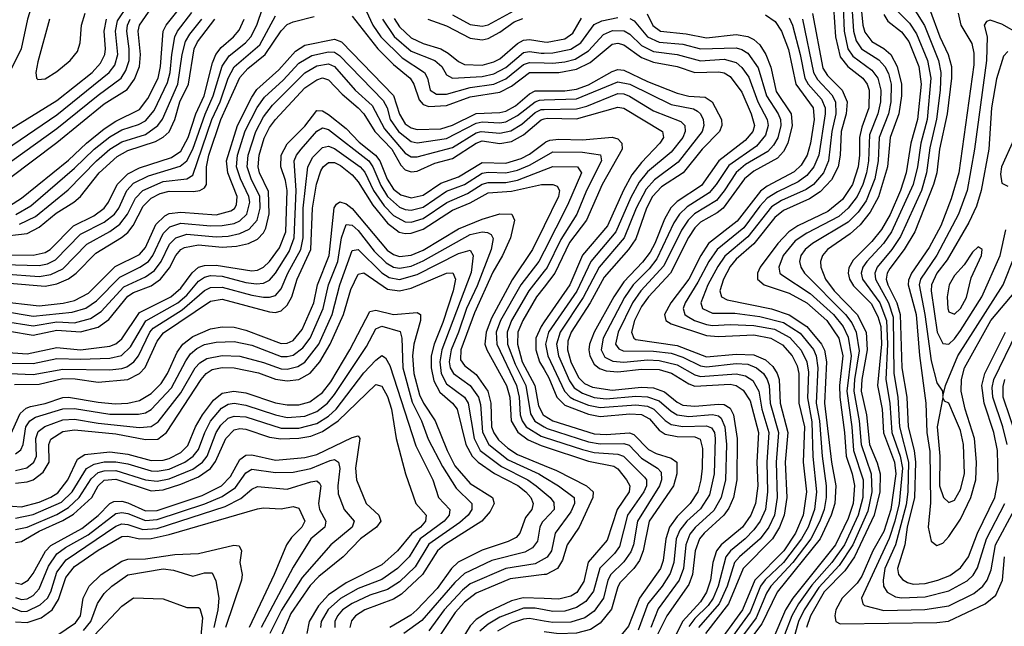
# Model space of a CAD drawing. Header units: inches. Extents: x 501365 to 657855, y 482276 to 547543.
# Tile 433 of 656: x 558224 to 561558, y 536874 to 538928. Entities that reach past the tile are written whole.
import ezdxf

# ---------------------------------------------------------------- set-up
doc = ezdxf.new("R2010")
doc.units = ezdxf.units.IN
doc.header["$MEASUREMENT"] = 0
doc.layers.add('A5553', color=7, linetype='Continuous')
doc.layers.add('A5563', color=7, linetype='Continuous')

msp = doc.modelspace()

# ---------------------------------------------------------------- linework, layer by layer
at = {"layer": 'A5553', "color": 5}
for points, elevation in [([(558479, 540000), (558489.8, 539990), (558510.2, 539950), (558522.1, 539890), (558503.7, 539710), (558449.7, 539530.3), (558417.6, 539390), (558406.8, 539310), (558384.6, 539230), (558367.3, 539190), (558313.9, 539110), (558295.2, 539070), (558251.1, 538930), (558229.4, 538830), (558197.1, 538762.9)], 4080), ([(558150, 538470.9), (558350, 538605.9), (558527.7, 538750), (558546, 538774), (558557, 538810), (558548.3, 538890), (558555.8, 538924.2), (558625.3, 539030)], 4060), ([(559359.7, 539039.7), (559419.7, 538910), (559447.3, 538870), (559519.1, 538799.1), (559594.8, 538750), (559605.1, 538730), (559614.1, 538690), (559635.9, 538675.9), (559670, 538676.1), (559750, 538698.7), (559830, 538710.4), (559870, 538727.9), (559930, 538776.3), (559950, 538783.8), (560000, 538782.3)], 3840), ([(558190, 538391.8), (558350, 538512.4), (558510, 538643.2), (558587.9, 538692.1), (558613.2, 538726.8), (558630, 538770), (558632.9, 538810), (558625.8, 538890), (558630, 538910), (558698.4, 539010)], 4020), ([(558170, 538099.8), (558290, 538095.5), (558318.1, 538101.9), (558345, 538115), (558430, 538201.7), (558510, 538243.1), (558545.2, 538270), (558560.5, 538290), (558587.1, 538350), (558610, 538375.2), (558660.4, 538399.6), (558767.2, 538432.8), (558789.7, 538450.3), (558810.1, 538489.9), (558851.9, 538608.1), (558879.7, 538670), (558910, 538771.3), (558933.8, 538806.2), (558989, 538850), (559007.2, 538870), (559027.7, 538910), (559047.9, 538970)], 3860), ([(558190, 538298), (558230, 538323.5), (558390, 538452.6), (558450.2, 538510), (558510, 538558.4), (558550, 538585.2), (558630, 538624.4), (558658.6, 538661.4), (558692.6, 538730), (558701.4, 538770), (558710.4, 538890), (558720.2, 538910), (558770, 538972.3)], 3980), ([(559690, 538944.8), (559750, 538912.1), (559790, 538906.5), (559810, 538910.5), (559910, 538965.2)], 3940), ([(558110, 538506.4), (558350, 538654.8), (558469.7, 538750), (558498.3, 538781.7), (558512.5, 538810), (558515.2, 538830), (558510.3, 538890), (558518.1, 538930)], 4080), ([(558150, 538193.3), (558250, 538204.1), (558290, 538225.6), (558347.3, 538272.7), (558408.1, 538310), (558430, 538329.2), (558493.7, 538410), (558554.4, 538465.6), (558590, 538485.6), (558683.8, 538516.2), (558710, 538530.1), (558730, 538549.1), (558749.5, 538590), (558766.9, 538650), (558795.8, 538710), (558814.6, 538830), (558826.4, 538853.6), (558885.2, 538930)], 3920), ([(558170, 538067.8), (558290, 538059.3), (558330, 538065.7), (558370, 538084.6), (558451.9, 538168.1), (558530, 538211.6), (558563.7, 538236.3), (558589.8, 538270), (558616.2, 538323.8), (558640.9, 538350), (558710, 538380.6), (558790, 538389.8), (558810, 538402.2), (558875, 538590), (558902.8, 538650), (558930, 538730.5), (558950.8, 538769.2), (559037, 538843), (559090, 538941)], 3840), ([(558170, 538430.1), (558350, 538559.7), (558490, 538673.3), (558567.6, 538730), (558584.2, 538755.8), (558595.1, 538790), (558595.1, 538830), (558586.7, 538890), (558589.8, 538910), (558598.5, 538930)], 4040), ([(558170, 538131.8), (558270, 538131), (558310, 538139.5), (558327.7, 538150), (558406.2, 538230), (558475.7, 538264.3), (558509.9, 538290), (558525.1, 538310), (558554.8, 538370), (558590, 538406.4), (558630, 538426.3), (558738.2, 538461.8), (558770, 538483.7), (558795.3, 538530), (558820.5, 538610), (558849, 538671), (558877.5, 538782.5), (558888.7, 538810), (558906.2, 538833.8), (558948.3, 538870), (558967.3, 538892.7), (558984.2, 538930)], 3880), ([(558190, 538036.1), (558310, 538026.4), (558350, 538033.5), (558390, 538050.5), (558415.7, 538070), (558481.7, 538138.3), (558569.4, 538190.6), (558590, 538207.9), (558608, 538232), (558642.8, 538297.2), (558670, 538324.2), (558700.4, 538339.6), (558730, 538347.3), (558813.3, 538346.7), (558834.5, 538350), (558850, 538359.4), (558856.8, 538370), (558857.2, 538430), (558865.1, 538470), (558905.2, 538590), (558970, 538732.9), (558996.6, 538763.4), (559055.4, 538810), (559110, 538890.4), (559130, 538912.1), (559150, 538921.3), (559220.9, 538939.1)], 3820), ([(558211.4, 538268.6), (558261.5, 538298.5), (558410, 538426), (558477, 538490), (558530, 538531.9), (558570, 538554.9), (558626.9, 538573.1), (558650, 538586), (558679.2, 538620.8), (558724.7, 538715.3), (558734.2, 538750), (558738.9, 538810), (558749.7, 538870), (558758.4, 538890), (558807.2, 538952.8)], 3960), ([(558223.6, 538236.4), (558277.7, 538262.3), (558388.1, 538351.9), (558484, 538450), (558530, 538490), (558570, 538515.3), (558650, 538539.4), (558692.4, 538570), (558708, 538592), (558760.2, 538710), (558774, 538810), (558785.6, 538854.4), (558800.2, 538879.8), (558841.3, 538930)], 3940), ([(558324.7, 538930), (558285.8, 538785.8), (558278.6, 538750), (558281.4, 538730), (558286.2, 538726.2), (558310, 538728.3), (558350, 538752.6), (558395.6, 538790), (558419.5, 538820.5), (558429.5, 538850), (558433.5, 538910), (558446, 538950)], 4120), ([(559350, 538940.8), (559436.9, 538830), (559490, 538776.4), (559546, 538730), (559558.6, 538710), (559576.6, 538656.6), (559590, 538641.5), (559610, 538634.1), (559670, 538638.3), (559750, 538667.3), (559850, 538683.5), (559890, 538703.8), (559950, 538749.2), (560000, 538749.5)], 3820), ([(559452.5, 538930), (559491.8, 538871.8), (559550, 538821.8), (559630, 538789.7), (559653.9, 538770), (559670, 538742), (559690, 538730.1), (559790, 538736.5), (559830, 538745.1), (559870, 538766), (559930, 538816.9), (559950, 538820.5), (559990, 538814.7), (560000, 538814.9)], 3860), ([(559492.1, 538932.1), (559510, 538904.1), (559550, 538866.7), (559590, 538847.7), (559650, 538829.6), (559675.4, 538815.4), (559710, 538786.4), (559730, 538777), (559790, 538774.9), (559830, 538785.2), (559850, 538795.5), (559910, 538848), (559930, 538859.4), (559950, 538861.5), (560000, 538853.5)], 3880), ([(559605.9, 538930), (559670, 538907.2), (559750, 538865.9), (559790, 538860.6), (559810, 538865), (559850, 538885.7), (559899.1, 538920.9), (559927.5, 538932.5)], 3920), ([(558150, 537975.4), (558290, 537959.2), (558371.9, 537968.1), (558410, 537977.1), (558457.2, 538002.8), (558547.9, 538092.1), (558630, 538133.7), (558650, 538157), (558685.6, 538234.4), (558715.4, 538264.6), (558730, 538271.8), (558770, 538276.5), (558890, 538267.2), (558939.3, 538280.7), (558951.1, 538288.9), (558958.1, 538301.9), (558960.2, 538330), (558928.5, 538410), (558924.3, 538450), (558961.6, 538570), (559010, 538666.2), (559027.6, 538692.4), (559101.9, 538758.1), (559158.5, 538821.5), (559190, 538841.6), (559290, 538862.4), (559313.6, 538853.6), (559490, 538672.2), (559510, 538608.2), (559530, 538575.8), (559550, 538562.2), (559570, 538556), (559650, 538559.2), (559690, 538571.1), (559770, 538610.5), (559850, 538614.2), (559870, 538619.1), (559902.8, 538637.2), (559950, 538677), (559970, 538687.9), (560000, 538687.8)], 3780), ([(558170, 537941.8), (558270, 537924.4), (558401.8, 537938.2), (558448.2, 537951.8), (558484.2, 537975.8), (558563, 538057), (558631.1, 538090), (558659.9, 538110), (558675.4, 538130), (558710, 538204.1), (558732.5, 538227.5), (558770, 538239.7), (558870, 538230.6), (558910, 538231.3), (558950, 538238.7), (558970, 538247.1), (558993.4, 538270), (559003.9, 538310), (559000.3, 538330), (558971.7, 538390), (558958.9, 538430), (558962, 538470), (558988.3, 538551.7), (559028.9, 538631.1), (559053.6, 538666.4), (559116.8, 538723.2), (559170, 538781), (559213.2, 538806.8), (559270, 538820.1), (559290, 538818.7), (559307.5, 538807.5), (559455.1, 538655.1), (559468.4, 538630), (559478.9, 538590), (559506.6, 538550), (559550, 538515.6), (559570, 538511.9), (559670, 538526.4), (559770, 538578.1), (559790, 538582.1), (559850, 538579.3), (559870, 538582.8), (559910, 538603.6), (559969.3, 538650.7), (559983.8, 538656.2), (560000, 538656.7)], 3760), ([(558170, 537907.7), (558270, 537891.3), (558350, 537905.1), (558410, 537902.4), (558463.6, 537916.4), (558500.2, 537939.8), (558576.7, 538023.3), (558650, 538057.5), (558680.4, 538079.6), (558703.6, 538110), (558732, 538168), (558753, 538190), (558790, 538202.2), (558890, 538193.6), (558930, 538195.7), (558970, 538204.1), (559001.2, 538218.8), (559028.1, 538250), (559038.9, 538290), (559037.1, 538330), (559007.8, 538390), (558994.9, 538430), (558998.3, 538470), (559023.7, 538550), (559050, 538599.1), (559080.8, 538639.2), (559190, 538748), (559230, 538771.9), (559270, 538779.1), (559290, 538769.4), (559360.1, 538690), (559417.8, 538637.8), (559459.3, 538559.3), (559530, 538476.5), (559550, 538464), (559570, 538464.4), (559690, 538495.8), (559770, 538545.5), (559786.7, 538550), (559850, 538544.1), (559887.7, 538552.3), (559924.9, 538575.1), (559970, 538614.3), (559990, 538624.4), (560000, 538624.6)], 3740), ([(558190, 537873.2), (558270, 537860.6), (558350, 537876.9), (558430, 537871.4), (558490, 537887.5), (558526.4, 537913.6), (558590, 537992.3), (558610, 538004.5), (558670, 538027.3), (558701.1, 538050), (558731.9, 538088.1), (558753.1, 538130), (558769.8, 538150.2), (558782.6, 538157.4), (558830, 538165.6), (558910, 538158.2), (558958.7, 538161.3), (558999.5, 538170), (559030, 538185.3), (559050, 538206.5), (559058, 538222), (559069, 538271.1), (559066.3, 538346.3), (559036.4, 538410), (559031.7, 538430), (559035.4, 538470), (559052.4, 538527.6), (559070, 538563.1), (559090, 538590.1), (559190, 538697.7), (559230, 538725), (559250, 538731.1), (559270, 538724.3), (559316.2, 538676.2), (559370.6, 538630), (559390, 538610), (559426.9, 538550), (559484.7, 538490), (559515.2, 538435.2), (559530, 538420.1), (559550, 538413.1), (559570, 538415.1), (559630, 538442.6), (559690, 538458.4), (559770, 538510.8), (559790, 538517.8), (559850, 538509.2), (559890, 538516.2), (559930, 538538), (559990, 538589.5), (560000, 538592.2)], 3720), ([(558170, 537803), (558250, 537797), (558350, 537818.4), (558430, 537810.2), (558530, 537822.4), (558550, 537830.3), (558570, 537847.4), (558630, 537936.3), (558736, 537990), (558770, 538019.7), (558808.3, 538071.7), (558830, 538089.8), (558850, 538096.2), (558890, 538097.6), (559010, 538078), (559030, 538080.6), (559050, 538090.9), (559070, 538110.1), (559104, 538156), (559125.3, 538210), (559129.8, 538350), (559124.2, 538384.2), (559109, 538430), (559109.4, 538470), (559130, 538507.8), (559190, 538567.8), (559230, 538621.4), (559250, 538619.9), (559270, 538607.3), (559330, 538559.9), (559374, 538514), (559429.2, 538470), (559444, 538450), (559468.5, 538388.5), (559490, 538354.9), (559514.8, 538334.8), (559550, 538324.7), (559590, 538334), (559650, 538374.8), (559710, 538396.4), (559790, 538445), (559870, 538442.9), (559921.8, 538458.2), (559950, 538472.5), (560000, 538510.4)], 3680), ([(558170, 537765.2), (558270, 537764.4), (558350, 537781.2), (558430, 537778.7), (558530, 537782.5), (558569.3, 537790.7), (558599.5, 537820.5), (558651.4, 537908.6), (558759.5, 537970), (558790, 537995.6), (558830, 538042.6), (558850, 538057), (558870, 538062.4), (558910, 538060.3), (558990, 538038.7), (559026.1, 538033.9), (559050, 538036.3), (559070, 538045.9), (559090, 538070.1), (559136.2, 538143.8), (559153.3, 538190), (559160.9, 538350), (559153.7, 538450), (559161.7, 538470), (559176.9, 538490), (559230, 538551.2), (559250, 538562.2), (559270, 538556.2), (559406, 538450), (559420.5, 538430), (559446.6, 538366.6), (559470.2, 538330.2), (559510, 538293.9), (559530, 538285.3), (559550, 538283), (559590, 538293.8), (559670, 538348), (559729.9, 538370.1), (559790, 538408.9), (559810, 538412.6), (559870, 538410), (559910, 538419.1), (559950, 538435.4), (560000, 538463.6)], 3660), ([(558190, 537730.4), (558270, 537727.4), (558370, 537744.9), (558530, 537742.6), (558570, 537746.8), (558586.8, 537753.2), (558610.7, 537769.3), (558627.1, 537790), (558665.2, 537870), (558676.3, 537883.7), (558774, 537946), (558850, 538011.9), (558870, 538022), (558910, 538023), (559010, 537995), (559050, 537988.5), (559070, 537988.5), (559090, 537994.9), (559110, 538016.9), (559132.1, 538070), (559175.8, 538150), (559184.4, 538190), (559184.5, 538290), (559199.5, 538430), (559217.1, 538462.9), (559250, 538496), (559270, 538499.9), (559290, 538492.5), (559376.8, 538430), (559392.5, 538412.5), (559422.2, 538350), (559458.4, 538298.4), (559490, 538265.6), (559530, 538243.8), (559550, 538242.7), (559590, 538255.5), (559670.3, 538309.7), (559740.6, 538339.4), (559790, 538371.7), (559810, 538377.6), (559870, 538377.4), (559910, 538385.2), (560000, 538419.6)], 3640), ([(558206.6, 537693.4), (558290, 537694.7), (558370, 537713.5), (558412.5, 537712.5), (558490, 537700.9), (558590, 537710.5), (558629.5, 537730.5), (558649.4, 537750.6), (558690, 537839.9), (558711.7, 537868.3), (558870, 537975.6), (558910, 537981.5), (559070, 537939.1), (559090, 537937.2), (559110, 537942.1), (559130, 537961.3), (559145.4, 537990), (559163.3, 538050), (559210, 538150), (559215.7, 538290), (559228.8, 538371.2), (559243.8, 538416.2), (559252.3, 538430), (559270, 538444.8), (559290, 538444.4), (559310, 538434.5), (559350, 538402.7), (559370, 538379.7), (559419.9, 538299.9), (559470, 538239.3), (559509.1, 538209.1), (559530, 538203.8), (559550, 538205.1), (559590, 538218.9), (559690, 538283.3), (559750, 538307.9), (559810, 538341.7), (559890, 538347.6), (559990.6, 538370.6), (560000, 538370.6)], 3620), ([(558190, 537514.9), (558225.7, 537594.3), (558246.7, 537613.4), (558261.4, 537618.6), (558310, 537628.5), (558370, 537648.9), (558389.8, 537650.2), (558490, 537632.8), (558548, 537628), (558590, 537630), (558630, 537638.4), (558670, 537662.7), (558703.1, 537696.9), (558724.2, 537730), (558757.1, 537802.9), (558776.8, 537830), (558810, 537855.6), (558870, 537881.8), (558910, 537888.3), (558950, 537886.7), (558990, 537877.2), (559110, 537831.6), (559130, 537832.7), (559150, 537841.9), (559181.1, 537878.9), (559220.3, 537970), (559232.6, 538030), (559272.2, 538130), (559288.9, 538291.1), (559296.5, 538303.5), (559308.6, 538311.4), (559330, 538304.8), (559350, 538288.5), (559468.2, 538148.2), (559490, 538133.2), (559510, 538126.8), (559550, 538131.5), (559590, 538147.6), (559710, 538220.2), (559790, 538252.8), (559850, 538270.7), (559891.2, 538270), (559899.3, 538250), (559886, 538190), (559858.7, 538130), (559826.3, 538073.7), (559764.6, 537935.4), (559718, 537810), (559716.8, 537776.8), (559730, 537757.1), (559770, 537727.3), (559809.2, 537670), (559820, 537630), (559822.2, 537550), (559829.4, 537529.4), (559846, 537506), (559876.9, 537476.9), (559910, 537456.1), (560000, 537419)], 3580), ([(558210, 537457.7), (558228.4, 537471.6), (558235.6, 537490), (558245.1, 537550), (558258.7, 537570), (558278.1, 537581.9), (558370, 537611), (558410, 537611.7), (558530, 537593.1), (558627.1, 537592.9), (558650, 537596.7), (558670, 537608.2), (558738.2, 537681.8), (558786.3, 537773.7), (558803.1, 537796.9), (558824.5, 537815.5), (558850, 537828.5), (558890, 537836.6), (558950, 537839.2), (559010, 537825.8), (559110, 537788.1), (559130, 537787.5), (559150, 537792.9), (559183, 537817), (559208.2, 537850), (559252.3, 537950), (559270, 538030), (559302, 538110), (559314, 538190), (559330, 538234.7), (559350, 538232.8), (559370, 538214.1), (559425, 538145), (559465, 538105), (559490, 538090.9), (559510, 538087.1), (559550, 538094.3), (559590, 538111.5), (559750, 538200.7), (559790, 538210), (559808.3, 538208.3), (559820.6, 538200.6), (559827.7, 538187.7), (559820.8, 538150), (559773, 538027), (559737.2, 537950), (559710.6, 537870), (559684.8, 537810), (559678.1, 537770), (559681.7, 537750), (559692.9, 537730), (559750, 537689.2), (559778, 537650), (559784.8, 537624.8), (559791.6, 537531.6), (559813, 537490), (559878, 537438), (559982, 537390), (560000, 537379.3)], 3560), ([(560000, 538230.3), (559961.2, 538150), (559892.1, 538047.9), (559822.2, 537917.8), (559803.4, 537870), (559798.9, 537830), (559805.9, 537810), (559872.8, 537690), (559883.9, 537650), (559888.1, 537570), (559911.4, 537531.4), (559946.1, 537506.1), (559990, 537486.8), (560000, 537483.5)], 3620), ([(558210, 537402.2), (558249, 537411.1), (558271.7, 537430), (558280.8, 537450), (558278.5, 537510), (558286.3, 537533.7), (558309.7, 537550.3), (558370, 537573.1), (558410, 537576), (558490, 537561.6), (558630, 537547.4), (558670, 537551.1), (558692.9, 537567.1), (558770, 537664.8), (558819, 537750), (558833.8, 537766.2), (558858.4, 537781.6), (558910, 537790.9), (558969.4, 537789.4), (559050, 537768), (559110, 537746.4), (559130, 537745.1), (559166, 537754), (559190, 537769), (559237.6, 537830), (559282.8, 537930), (559308.2, 538030), (559350, 538146.8), (559370, 538149.7), (559450.8, 538070.8), (559475.7, 538055.7), (559510, 538048.2), (559570, 538065.1), (559710, 538137.1), (559750, 538147.9), (559759.5, 538130), (559752.7, 538072.7), (559653.9, 537810), (559647, 537770), (559651.5, 537730), (559670, 537695.6), (559730, 537650.1), (559742.8, 537630), (559763.3, 537510), (559783.8, 537470), (559855.2, 537415.2), (559944.8, 537370), (559973.4, 537350), (560000, 537327.1)], 3540), ([(560000, 538144.7), (559982.3, 538110), (559921.7, 538030), (559852, 537910), (559838.1, 537870), (559839.4, 537830), (559906.4, 537690), (559915.9, 537650), (559918.8, 537590), (559925.3, 537570), (559939.7, 537550), (559990, 537518.3), (560000, 537515.1)], 3640), ([(558210, 537358.7), (558250, 537363.2), (558269.6, 537370.4), (558303.7, 537396.3), (558323.8, 537430), (558322.5, 537490), (558330, 537508.3), (558370, 537533.5), (558410, 537539.8), (558550, 537525.9), (558650, 537507.2), (558691.6, 537508.4), (558721.9, 537530), (558838.4, 537710), (558855.5, 537730), (558876.1, 537743.9), (558910, 537751), (558950, 537749), (559032.7, 537732.7), (559090, 537711.5), (559130, 537704.9), (559170, 537710.5), (559208.2, 537731.8), (559240.1, 537770), (559275.8, 537830), (559320.3, 537930), (559345.4, 538014.5), (559370, 538066.3), (559390, 538070.7), (559470, 538016), (559510, 538010.4), (559550, 538019.1), (559670, 538070.1), (559691.4, 538071.4), (559699.9, 538050), (559692.5, 538010), (559657.1, 537902.9), (559627.6, 537830), (559617.7, 537790), (559617, 537750), (559626, 537706), (559646.9, 537666.9), (559690.1, 537630), (559705.4, 537610), (559735.3, 537490), (559756.1, 537450), (559776.7, 537430), (559831.8, 537391.8), (559910.8, 537350.8), (559938.1, 537330), (559954.8, 537310), (559962.5, 537290), (559958.4, 537270), (559937.4, 537242.6), (559918.2, 537190), (559905.6, 537174.4), (559878.7, 537161.3), (559790, 537131.8), (559709, 537091), (559686.3, 537070), (559637.6, 537002.4), (559569.5, 536930), (559548.4, 536911.6), (559478, 536870)], 3520), ([(560000, 538076.6), (559947.9, 538010), (559889.5, 537910), (559874.4, 537870), (559876.4, 537830), (559901.6, 537761.6), (559938.6, 537690), (559953.5, 537593.5), (559968.6, 537568.6), (560000, 537549.8)], 3660), ([(560000, 538023.1), (559974.1, 537990), (559927.9, 537910), (559910.7, 537870), (559910.3, 537830), (559926, 537770), (559968.2, 537690), (559981.2, 537621.2), (559996.6, 537590), (560000, 537588)], 3680), ([(558170, 537282.9), (558230, 537278.5), (558290, 537294.5), (558330, 537311), (558353.7, 537326.3), (558387.7, 537370), (558420.1, 537439.9), (558444.5, 537455.5), (558530, 537465.4), (558590, 537456.9), (558670, 537436.1), (558710, 537436.5), (558730, 537442), (558770, 537463.2), (558793.5, 537486.5), (558820.1, 537550), (558842.9, 537590), (558880, 537640), (558910, 537664.2), (558949.8, 537670.2), (558990, 537664.4), (559090, 537631.3), (559130, 537624.2), (559170, 537624), (559206.2, 537633.8), (559250, 537666), (559277.4, 537702.6), (559342.3, 537810), (559410, 537940.2), (559430, 537945.2), (559490, 537930.3), (559570, 537937.4), (559581.3, 537930), (559581.3, 537910), (559558.9, 537830), (559554.2, 537790), (559558.8, 537730), (559578.4, 537658.4), (559591.6, 537630), (559631.4, 537570), (559671.2, 537470), (559698.1, 537418.1), (559750, 537358.2), (559824.8, 537310), (559830.4, 537290), (559817.2, 537262.8), (559788.9, 537230), (559663.2, 537150), (559638.7, 537130), (559588.7, 537050), (559517.3, 536982.7), (559490, 536965.6), (559392.5, 536930), (559361.6, 536910), (559347.8, 536892.2), (559342.5, 536870)], 3480), ([(558210, 537240.2), (558270, 537252.6), (558365.5, 537294.5), (558401.8, 537330), (558450, 537408.1), (558476.2, 537423.8), (558510, 537430.7), (558550, 537431.5), (558590, 537424.7), (558670, 537400.7), (558690, 537399.1), (558730, 537406.8), (558783.1, 537430), (558812.1, 537450), (558830, 537472.5), (558850.7, 537530), (558870.8, 537569.2), (558907.4, 537612.6), (558930, 537626.1), (558950, 537629.6), (558990, 537623.6), (559090, 537589.8), (559130, 537581.8), (559190, 537586), (559230, 537601.9), (559266, 537630), (559290, 537659.5), (559398.1, 537821.9), (559430, 537881.2), (559450, 537890.4), (559512.4, 537872.4), (559518.1, 537850), (559521.7, 537750), (559553.1, 537633.1), (559585.1, 537570), (559607.7, 537507.7), (559655.9, 537415.9), (559702.3, 537342.3), (559755.6, 537290), (559754.7, 537270), (559742.9, 537250), (559714.5, 537225.5), (559610, 537151.9), (559563.9, 537076.1), (559510, 537025.1), (559470, 536999.3), (559410, 536979.4), (559350, 536952), (559317.7, 536930), (559300.2, 536910), (559291.8, 536890), (559291.8, 536870)], 3460), ([(560000, 537905.1), (559989.5, 537890), (559972.2, 537850), (559971.8, 537810), (559984.7, 537770), (560000, 537743.5)], 3720), ([(558210, 537201.8), (558250, 537210.4), (558350, 537252.8), (558390, 537276), (558425.6, 537310), (558466.1, 537373.9), (558490, 537394.5), (558510, 537401), (558550, 537401.9), (558650, 537369.9), (558690, 537365.4), (558730, 537373.3), (558810, 537406), (558843.2, 537430), (558858.6, 537450), (558889.2, 537530), (558905.2, 537554.8), (558930, 537578.5), (558950, 537586.3), (558990, 537583.1), (559110, 537544.8), (559170, 537545.3), (559230, 537561), (559270, 537586), (559295.6, 537610), (559390, 537733), (559430, 537775.6), (559450, 537791.2), (559463.4, 537783.4), (559477.5, 537757.5), (559565.5, 537485.5), (559623.5, 537370), (559642, 537310), (559680.7, 537270), (559678.7, 537250), (559661.7, 537230), (559580.2, 537170), (559542.6, 537110), (559503.7, 537070), (559450, 537033.1), (559370, 537002.6), (559310, 536968.9), (559268.7, 536931.3), (559245.5, 536890), (559242.6, 536870)], 3440), ([(558210, 537157.9), (558230, 537161.1), (558290, 537196.5), (558370, 537232), (558406.5, 537253.5), (558468.5, 537310), (558490.1, 537349.9), (558510, 537368.8), (558550, 537372.3), (558670, 537333.2), (558710, 537336.8), (558770, 537355.3), (558830, 537380), (558870.9, 537409.1), (558887.8, 537432.2), (558922, 537510), (558950, 537539), (558970, 537543.9), (558990, 537541.5), (559070, 537514.7), (559108.5, 537508.6), (559170, 537511.2), (559210, 537518.1), (559250, 537533.7), (559303, 537570), (559430, 537692.6), (559450, 537687.6), (559470, 537652.5), (559483, 537610), (559498.6, 537510), (559530.4, 537390.4), (559566.1, 537290), (559601, 537250), (559598.4, 537230), (559581.3, 537210), (559551.7, 537188.3), (559503.2, 537130), (559450, 537082.9), (559330, 537021.4), (559270, 536980.4), (559236.6, 536943.4), (559204.1, 536890), (559196.5, 536850)], 3420), ([(558210, 537021.8), (558230, 537017.1), (558252.6, 537030), (558270, 537053.2), (558311.4, 537128.6), (558330, 537147.5), (558434.7, 537205.3), (558490.4, 537249.6), (558530, 537289.8), (558543.4, 537296.6), (558570, 537298.3), (558590, 537292.6), (558650, 537265.7), (558690, 537266), (558842.6, 537317.4), (558907.5, 537350), (558938.6, 537381.4), (558970, 537438.7), (558990, 537453.9), (559010, 537454.7), (559090, 537436.7), (559190, 537445.7), (559230, 537455.9), (559350, 537513.8), (559370, 537518.7), (559375.5, 537510), (559361.1, 537410), (559364.7, 537370), (559397.6, 537290), (559439.9, 537250), (559446.9, 537230), (559432.3, 537210), (559377.7, 537170), (559320.1, 537110), (559236.9, 537043.1), (559207.3, 537012.7), (559142.6, 536917.4), (559105.2, 536830)], 3380), ([(558210, 536972.1), (558230, 536965.1), (558250, 536966.9), (558270, 536978.3), (558290, 537000.9), (558321.9, 537078.1), (558350, 537119.2), (558379.2, 537140.8), (558455.7, 537184.3), (558550, 537256.4), (558570, 537260.1), (558590, 537256), (558650, 537232), (558690, 537235.7), (558851.5, 537288.5), (558910, 537313.6), (558955.3, 537344.7), (558990, 537393.6), (559010, 537406.6), (559090, 537394.6), (559150, 537396.2), (559210, 537408.7), (559275.8, 537435.8), (559290, 537438.7), (559304.2, 537430), (559308.5, 537408.5), (559301, 537350), (559302.6, 537322.6), (559323.4, 537270), (559356.8, 537230), (559350.1, 537210), (559278, 537150), (559180.4, 537039.6), (559110.9, 536929.1), (559071.6, 536850)], 3360), ([(558190, 536941.4), (558230, 536924.4), (558250, 536925.6), (558293.5, 536946.5), (558318, 536970), (558329.5, 536990.5), (558350, 537057), (558381.2, 537098.8), (558550, 537212.9), (558570, 537220.8), (558590, 537218.9), (558641.6, 537201.6), (558690, 537205.6), (558920, 537280), (558972.8, 537307.2), (559010, 537338.9), (559030, 537347.9), (559130, 537338.2), (559210, 537363.9), (559230, 537366.8), (559239.3, 537359.3), (559243.9, 537350), (559236.2, 537290), (559239.9, 537270), (559261.2, 537230), (559257.7, 537210), (559210.5, 537170), (559150, 537074.8), (559042, 536870)], 3340), ([(558210, 536889.7), (558250, 536887), (558296.8, 536903.2), (558334.8, 536930), (558355.5, 536964.5), (558380.9, 537039.1), (558410, 537077), (558490, 537131.6), (558570, 537178.7), (558590, 537180), (558630, 537170.5), (558670, 537171.6), (558730, 537185), (559030, 537272.1), (559050, 537275.8), (559110, 537272), (559150, 537279.9), (559170, 537273.9), (559189.3, 537230), (559179.1, 537210), (559144.6, 537175.4), (559127.2, 537150), (559086.1, 537050), (559001.6, 536870)], 3320), ([(560000, 537233.2), (559993.6, 537226.4), (559985.4, 537210), (559977.4, 537162.6), (559960.4, 537139.6), (559934.4, 537125.6), (559823.2, 537096.8), (559730, 537053.3), (559697.5, 537022.5), (559586.3, 536893.7), (559525.1, 536850)], 3540), ([(558350, 536843.4), (558413.8, 536886.2), (558429.7, 536910), (558439.7, 536970), (558459.2, 537010), (558500.7, 537050), (558570, 537095.3), (558590, 537101.7), (558650, 537102.7), (558750, 537117.3), (558830, 537120.9), (558949.1, 537149.1), (558967, 537147), (558975.5, 537130), (558970.1, 537090), (558977.3, 537050), (558975.1, 537030), (558921.6, 536870)], 3280), ([(560000, 537102.4), (559970, 537085.7), (559870, 537070), (559750, 537018.4), (559723.1, 536996.9), (559661.7, 536930), (559610, 536858.8)], 3560), ([(558439.8, 536860.2), (558465.5, 536890), (558488.1, 536951.9), (558510, 536985), (558536, 537010), (558590, 537048.5), (558710, 537068.6), (558744.8, 537064.8), (558810, 537043.9), (558850, 537055.3), (558875.7, 537055.7), (558888.6, 537028.6), (558899, 536970), (558895.5, 536930), (558881.8, 536870)], 3260), ([(560000, 537049.1), (559885.1, 537034.9), (559770, 536986.1), (559730, 536955.4), (559698.8, 536921.2), (559638.3, 536830)], 3580), ([(558476.4, 536843.6), (558570, 536942), (558610, 536970.1), (558710, 536967.3), (558790, 536937.6), (558830, 536938.4), (558834.4, 536934.4), (558843.2, 536903.2), (558833.9, 536806.1)], 3240), ([(560000, 536968.2), (559928.9, 536971.1), (559890, 536960), (559810, 536923.6), (559770, 536896.7), (559750, 536876.2), (559702.5, 536797.5)], 3620), ([(560000, 536929.8), (559970, 536935.5), (559930, 536935.9), (559850, 536904.6), (559810, 536880.9), (559782.5, 536857.5)], 3640), ([(560000, 536892.1), (559950, 536900.4), (559930, 536898.9), (559890, 536885), (559842.2, 536857.8)], 3660)]:
    msp.add_lwpolyline(points, dxfattribs=dict(at, elevation=elevation))
at = {"layer": 'A5563', "color": 5}
for points, elevation in [([(561040.3, 538990), (561047.3, 538890), (561056.6, 538856.6), (561075.1, 538830), (561132.9, 538792.9), (561153.9, 538770), (561165.7, 538745.7), (561174.7, 538710), (561174, 538650), (561165.9, 538610), (561134.8, 538530), (561131.5, 538450), (561119.5, 538390), (561090, 538315.3), (561063.2, 538276.8), (561030, 538242.8), (560908.5, 538170), (560884.4, 538150), (560869.4, 538130), (560864.9, 538110), (560869.3, 538090), (560881.5, 538070), (561020.9, 537930), (561042.1, 537902.1), (561056.9, 537870), (561066.8, 537806.8), (561050.5, 537710), (561048.5, 537670), (561066.9, 537570), (561073.1, 537490), (561107.8, 537390), (561109.9, 537330), (561095.8, 537264.2), (561045.1, 537150), (560999.4, 537080.6), (560930, 537006), (560880.8, 536930), (560861.5, 536890), (560839, 536810)], 4060), ([(561071.8, 538990), (561079, 538910), (561085.9, 538885.9), (561110, 538854.2), (561150.7, 538830.7), (561174.2, 538810), (561195.7, 538770), (561209.9, 538710), (561209.7, 538670), (561201.3, 538610), (561172.2, 538530), (561162.1, 538430), (561131.9, 538328.1), (561103.9, 538276.1), (561070, 538233.2), (561036.4, 538203.6), (560959.9, 538150), (560943.1, 538130), (560936, 538110), (560936.4, 538090), (560953.1, 538050), (560982, 538010), (561060.4, 537930), (561089.9, 537870), (561093.7, 537810), (561075.2, 537710), (561073.2, 537670), (561091, 537590), (561101.7, 537490), (561127.7, 537427.7), (561137.9, 537390), (561136.2, 537330), (561117.7, 537250), (561050.8, 537109.2), (561018.2, 537061.8), (560948.7, 536991.3), (560901.6, 536910), (560887.9, 536870)], 4080), ([(561219.1, 539019.1), (561288.2, 538908.2), (561335.2, 538790), (561343.5, 538750), (561341.1, 538690), (561328.5, 538591.5), (561305.7, 538494.3), (561294.3, 538410), (561278, 538350), (561206.3, 538193.7), (561177, 538150), (561127.4, 538090), (561119.8, 538070), (561122.1, 538050), (561165.5, 537970), (561181.4, 537921.4), (561183.9, 537730), (561198.1, 537650), (561203.7, 537550), (561234.3, 537430), (561231.2, 537330), (561225.5, 537285.5), (561190, 537150), (561154.1, 537070), (561148, 537030), (561149.6, 537009.6), (561161.6, 536990), (561190, 536974.4), (561210.3, 536970.3), (561290, 536973.6), (561370, 536994), (561432.3, 537027.7), (561452.2, 537047.8), (561467.6, 537072.4), (561497.5, 537170), (561560.3, 537290)], 4160), ([(560979.8, 538970), (560986.4, 538870), (561002.6, 538802.6), (561028.7, 538770), (561078.8, 538730), (561093.3, 538710), (561100.5, 538690), (561099.4, 538630), (561075.3, 538564.7), (561067.5, 538530), (561068.1, 538470), (561063.2, 538430), (561043.6, 538370), (561010, 538319.8), (560960.8, 538279.2), (560858.6, 538230), (560828.3, 538210), (560791.8, 538170), (560731.9, 538090), (560722.4, 538070), (560722.1, 538050), (560744.5, 538030), (560830, 538002.7), (560890, 537969.7), (560957.4, 537910), (560997.7, 537850), (561011.7, 537790), (561000.3, 537690), (561001.3, 537650), (561017.6, 537530), (561023, 537450), (561043.3, 537390), (561051, 537351), (561046.7, 537290), (561030, 537239.1), (560986.2, 537150), (560842, 536970), (560817.7, 536930), (560774.6, 536830)], 4020), ([(561012.9, 538972.9), (561015.5, 538890), (561028.1, 538830), (561045.1, 538805.1), (561110, 538757.1), (561130, 538730.5), (561140.1, 538690), (561138.7, 538650), (561129.7, 538610), (561101.8, 538538.2), (561098.7, 538450), (561091, 538410), (561079.4, 538370), (561059.9, 538330), (561029.7, 538290.3), (560997.9, 538262.1), (560890, 538206), (560850, 538179), (560809.8, 538130), (560794.2, 538090), (560798.5, 538070), (560804.4, 538064.4), (560900.9, 538000.9), (560979.4, 537930), (561012.8, 537890), (561030, 537852.8), (561039.4, 537790), (561024.5, 537670), (561042.1, 537550), (561047.5, 537470), (561080, 537370), (561079.2, 537310), (561063.5, 537250), (561017, 537150), (560973.9, 537090), (560906.1, 537013.9), (560861.3, 536950), (560839.1, 536910), (560800.5, 536810)], 4040), ([(561196.9, 538956.9), (561236.9, 538916.9), (561260.7, 538880.7), (561297.7, 538790), (561309.7, 538730), (561296.6, 538590), (561275.7, 538510), (561264.4, 538430), (561249.5, 538370), (561176.6, 538210), (561149.2, 538170.8), (561093, 538110), (561079.6, 538090), (561074, 538070), (561077.8, 538050), (561136.7, 537970), (561159.3, 537910), (561162.3, 537830), (561156.5, 537710), (561171, 537630), (561177.7, 537530), (561205.8, 537450), (561213.3, 537410), (561202.5, 537290), (561187.6, 537230), (561168.1, 537171.9), (561074.5, 536970), (561079.2, 536950), (561085.1, 536945.1), (561150, 536927.4), (561289.4, 536930.6), (561370, 536943.4), (561454.9, 536985.1), (561485.7, 537010), (561500.2, 537030), (561514, 537066), (561527.9, 537150), (561592.5, 537270)], 4140), ([(561305.1, 538965.1), (561340.4, 538870), (561368.6, 538810), (561379.1, 538770), (561378.9, 538730), (561364.3, 538610), (561338.9, 538490), (561329.5, 538410), (561318.7, 538370), (561254.8, 538210), (561219.1, 538150), (561170, 538085.7), (561161, 538070), (561158.6, 538050), (561164.1, 538030), (561194.4, 537970), (561205.9, 537930), (561211.6, 537750), (561227.8, 537650), (561233.2, 537550), (561253.1, 537470), (561257.7, 537430), (561253.8, 537310), (561229.2, 537210), (561221.1, 537150), (561196.5, 537070), (561200.4, 537050), (561213.1, 537033.1), (561230, 537022.5), (561250, 537017.4), (561290, 537019.4), (561332.7, 537030), (561373.4, 537046.6), (561410, 537072.4), (561436.7, 537110), (561467.4, 537190), (561526.4, 537310), (561537.1, 537370), (561534.6, 537470), (561523, 537530), (561489.6, 537630), (561482.3, 537690), (561492.4, 537730), (561562, 537870)], 4180), ([(560000, 538814.9), (560030, 538815.7), (560090, 538828.1), (560123.9, 538850), (560170, 538911.9), (560195.8, 538924.2), (560250, 538935.4)], 3860), ([(560000, 538853.5), (560010, 538851.9), (560070, 538863.2), (560096.8, 538883.2), (560126.8, 538933.2)], 3880), ([(560290, 538932.5), (560304.4, 538924.4), (560350, 538870.1), (560390, 538852.4), (560470, 538845.3), (560530, 538830), (560650, 538833.5), (560670, 538827.6), (560690, 538814.7), (560725.3, 538765.3), (560753.1, 538670), (560793, 538610), (560800.5, 538590), (560801.7, 538570), (560791.3, 538528.7), (560777, 538503), (560758, 538482), (560682.3, 538437.7), (560650, 538410.7), (560610, 538348.4), (560583.7, 538316.3), (560509.4, 538270.6), (560487.2, 538250), (560464.6, 538215.4), (560404.8, 538095.2), (560326.9, 538010), (560299, 537970), (560250.5, 537870), (560241.5, 537830), (560253.3, 537813.3), (560267.1, 537807.1), (560370, 537806.4), (560430, 537798.6), (560470, 537786.1), (560530, 537756), (560550, 537752.4), (560650, 537763.9), (560690, 537761.5), (560719.1, 537750), (560742.5, 537730), (560755.4, 537710), (560761.6, 537690), (560765.8, 537630), (560793.7, 537530), (560786, 537430), (560788.7, 537310), (560779.5, 537250), (560760.8, 537210), (560731.2, 537170), (560661.8, 537110), (560645.1, 537090), (560620.3, 537010), (560593.2, 536950), (560522.9, 536870)], 3860), ([(560348.4, 538948.4), (560368.6, 538908.6), (560393.7, 538890), (560480.5, 538880.5), (560550, 538867), (560650, 538878.3), (560690, 538871), (560710, 538861.5), (560730, 538843), (560750.7, 538810), (560767.8, 538767.8), (560785.2, 538685.2), (560836.5, 538610), (560839.9, 538570), (560825.2, 538510), (560810, 538482.3), (560790, 538459.7), (560710, 538415.7), (560678.8, 538390), (560606.5, 538290), (560586.2, 538273.8), (560530, 538242.9), (560510, 538223.6), (560488.9, 538191.1), (560427.8, 538070), (560353.2, 537990), (560330, 537957.5), (560306.5, 537910), (560296, 537870), (560303.3, 537850), (560310, 537845.9), (560450, 537825.6), (560550, 537786.7), (560650, 537795.9), (560710, 537793.9), (560750, 537776.8), (560773.9, 537753.9), (560789.2, 537730), (560795.7, 537710), (560798.7, 537630), (560825.3, 537530), (560816, 537430), (560822.1, 537310), (560812.8, 537250), (560797.4, 537210), (560773.6, 537170), (560673.7, 537070), (560624.2, 536950), (560546.1, 536850)], 3880), ([(560750, 538944.8), (560782.3, 538922.3), (560803.9, 538890), (560827, 538827), (560852.2, 538710), (560911.1, 538630), (560913.9, 538590), (560902, 538510), (560890.8, 538470), (560870, 538435.9), (560846.9, 538413.1), (560755.5, 538364.5), (560732.6, 538347.4), (560654.1, 538245.9), (560556.8, 538170), (560530.1, 538129.9), (560490.1, 538049.9), (560428.6, 537970), (560407.6, 537930), (560412.2, 537910), (560430, 537899), (560550, 537859.3), (560590, 537855.3), (560710, 537861), (560767.9, 537850), (560807.2, 537827.2), (560839.8, 537790), (560856.7, 537756.7), (560862.8, 537730), (560862.8, 537630), (560881.2, 537550), (560877.6, 537430), (560888.4, 537330), (560877.4, 537250), (560851.6, 537190), (560812, 537130), (560713.7, 537030), (560672, 536930), (560578.4, 536801.6)], 3920), ([(560830, 538935.1), (560841, 538910), (560867.4, 538810), (560882.4, 538730), (560893.6, 538710), (560938.8, 538658.8), (560951.6, 538630), (560952, 538610), (560930, 538469.3), (560912.9, 538430), (560890, 538401.1), (560860.7, 538379.3), (560790, 538346), (560755.6, 538324.4), (560730, 538297.3), (560676.6, 538223.4), (560585.9, 538150), (560557.4, 538110), (560520.7, 538039.3), (560477.7, 537970), (560470.7, 537950), (560476.5, 537930), (560484.1, 537924.1), (560509.1, 537910), (560550, 537896.2), (560570, 537892.8), (560630, 537896.5), (560710, 537893.3), (560780.4, 537880.4), (560832.1, 537852.1), (560869.8, 537809.8), (560889.5, 537770), (560895.1, 537735.1), (560891.6, 537648.4), (560906.2, 537566.2), (560909.6, 537449.6), (560922.6, 537330), (560915.2, 537270), (560894.1, 537210), (560871.2, 537170), (560810.5, 537090), (560748.7, 537031.3), (560733.2, 537010), (560697.9, 536922.1), (560601.4, 536790)], 3940), ([(560875.4, 538930), (560912.3, 538750), (560925.7, 538725.7), (560974, 538674), (560986.4, 538650), (560987.4, 538610), (560974.1, 538550), (560962.7, 538450), (560945.6, 538410), (560912.1, 538370), (560886.9, 538353.1), (560803.8, 538316.2), (560770, 538295.2), (560690, 538192.8), (560612.4, 538127.6), (560587.7, 538092.3), (560554.5, 538030), (560530.1, 537970), (560536.6, 537950), (560570, 537934.8), (560645.9, 537934.1), (560730, 537923.7), (560810, 537903), (560866.6, 537866.6), (560911.6, 537811.6), (560920.6, 537790), (560926.6, 537750), (560921.5, 537630), (560932.4, 537570), (560941, 537450), (560954.9, 537350), (560955.2, 537310), (560948.2, 537270), (560933.7, 537230), (560903, 537170), (560842.4, 537090), (560768.1, 537010), (560753.5, 536986.5), (560717.6, 536902.4), (560619, 536770)], 3960), ([(560908.8, 538948.8), (560944, 538764), (560959.6, 538739.6), (561009.1, 538690), (561026.1, 538650), (561022.5, 538610), (561006.1, 538550), (561002.4, 538470), (560995.2, 538430), (560973.4, 538386.6), (560935, 538345), (560898.1, 538321.9), (560810, 538281.8), (560781, 538259), (560710.3, 538169.7), (560650, 538117), (560630, 538092.7), (560607, 538050), (560595.3, 538010), (560600.9, 537990), (560620.2, 537980.2), (560770, 537949.2), (560830, 537929.5), (560889.9, 537889.9), (560939.4, 537830), (560949, 537809), (560955.7, 537770), (560949.2, 537630), (560972.5, 537430), (560987.3, 537350), (560984.4, 537290), (560972.3, 537250), (560934.6, 537170), (560789.5, 536990), (560737.3, 536882.7), (560642.4, 536757.6)], 3980), ([(561150, 538945.4), (561163.6, 538923.6), (561210, 538886.8), (561234.4, 538854.4), (561268.3, 538770), (561276.9, 538710), (561264.8, 538590), (561241.6, 538510), (561226.4, 538410), (561207.1, 538350), (561171.2, 538268.8), (561142.5, 538217.5), (561110, 538177.1), (561046.2, 538113.8), (561032.2, 538087.8), (561029.8, 538070), (561034.1, 538050), (561047.6, 538027.6), (561107.1, 537967.1), (561130, 537922.9), (561140, 537890), (561142.1, 537830), (561128.5, 537690), (561144.5, 537610), (561149.2, 537529.2), (561185.8, 537430), (561190.8, 537390), (561174.2, 537270), (561150, 537194.7), (561113.5, 537130), (561076, 537044), (561059.4, 537020.6), (561008.6, 536970), (560987.6, 536930), (560984.3, 536910), (560987.5, 536890), (561002.8, 536882.8), (561330, 536887), (561368.7, 536891.3), (561493.8, 536950), (561530, 536979.9), (561552.1, 537030), (561559.3, 537110)], 4120), ([(561401.4, 538950), (561411.2, 538910), (561447.7, 538847.7), (561454.7, 538814.7), (561455.1, 538775.1), (561403.8, 538410), (561378.7, 538321.3), (561343.2, 538230), (561303.5, 538156.5), (561243.6, 538070), (561233.3, 538046.7), (561232.6, 538030), (561259.3, 537930), (561270.8, 537790.8), (561292.4, 537630), (561296.1, 537530), (561306.5, 537466.5), (561307.8, 537292.2), (561300.1, 537210), (561310, 537162), (561330, 537147.4), (561350, 537156.1), (561370, 537178.2), (561410, 537237.5), (561445.2, 537310), (561461.8, 537370), (561463.7, 537430), (561457, 537510), (561425.7, 537610), (561412.3, 537670), (561413.1, 537710), (561423.7, 537750), (561512.8, 537910), (561597, 538010)], 4220), ([(561610, 538879.5), (561550, 538913.2), (561510, 538926.8), (561497.8, 538922.2), (561490.2, 538910), (561499.9, 538870), (561497.4, 538790), (561457.5, 538490), (561431.9, 538350), (561402.7, 538270), (561329.4, 538130.6), (561274.3, 538050), (561269.8, 538030), (561289.3, 537930), (561310, 537773.4), (561330, 537699.1), (561348.6, 537670), (561350, 537652), (561358.6, 537690), (561400.5, 537790), (561554.3, 538030), (561593.4, 538130)], 4240), ([(560000, 538782.3), (560030, 538781.4), (560070, 538785.6), (560104.9, 538795.1), (560150, 538822.7), (560201.6, 538878.4), (560231.5, 538891.5), (560270.5, 538890.5), (560290, 538879.1), (560330, 538841.1), (560370, 538820.9), (560450.5, 538810.5), (560530, 538788.8), (560610, 538794.4), (560650, 538783.9), (560670, 538766.7), (560693.6, 538733.6), (560723.9, 538650), (560755.7, 538590), (560758.9, 538570), (560750, 538537.1), (560719.5, 538500.5), (560624.9, 538435.1), (560582.7, 538370), (560558.3, 538341.7), (560484.9, 538295.1), (560458.5, 538270), (560439.7, 538240.3), (560381.5, 538118.5), (560355.3, 538084.7), (560301.6, 538030), (560271.8, 537988.2), (560199.5, 537850), (560193, 537810), (560205.8, 537785.8), (560232.2, 537772.2), (560270, 537769.1), (560350, 537776), (560390, 537774.6), (560450, 537759.2), (560510, 537725.8), (560530, 537720.5), (560650, 537729.5), (560682.2, 537722.2), (560706.4, 537706.4), (560726.9, 537670), (560737.2, 537610), (560760.4, 537530), (560754.2, 537430), (560756.6, 537330), (560749.3, 537270), (560731.5, 537230), (560710, 537201.2), (560680.8, 537170), (560630.6, 537129.4), (560614.8, 537110), (560589.1, 537010), (560572.7, 536970), (560555.5, 536944.5), (560510, 536900.3), (560490, 536874.1)], 3840), ([(560000, 538749.5), (560050, 538749.9), (560110, 538760.4), (560156.2, 538783.8), (560230, 538845), (560250, 538849.1), (560270, 538843.8), (560330, 538800.4), (560370, 538784.4), (560450, 538770), (560510, 538749.2), (560591.3, 538751.3), (560610, 538748.9), (560630, 538736.1), (560670, 538683.4), (560701.3, 538610), (560711.8, 538570), (560706.3, 538550), (560680.6, 538519.4), (560591.7, 538450), (560532.8, 538367.2), (560450, 538312.6), (560429.1, 538290.9), (560407.4, 538252.6), (560375.2, 538170), (560359.1, 538140.9), (560333.2, 538106.8), (560270, 538040.9), (560236.2, 537990), (560169.1, 537870), (560153.2, 537830), (560151, 537810), (560154.4, 537790), (560170, 537761.8), (560187.6, 537747.6), (560210, 537739.6), (560250, 537736.2), (560330, 537744.7), (560390, 537743.5), (560431.8, 537731.8), (560490, 537695.6), (560510, 537687.9), (560630, 537693.9), (560650, 537689.1), (560674.1, 537674.1), (560697.2, 537637.2), (560726.2, 537530), (560720.5, 537430), (560724.1, 537350), (560716.2, 537290), (560699.4, 537250), (560671.4, 537210), (560599.5, 537150), (560584, 537130), (560571.8, 537090), (560563.8, 537030), (560550, 536989.3), (560530, 536957.3), (560468.8, 536890), (560410, 536770.8)], 3820), ([(561570, 538820.7), (561555.3, 538804.7), (561532, 538728), (561514.9, 538630), (561506.1, 538490), (561480.3, 538350), (561463.5, 538296.5), (561438.1, 538241.9), (561364.5, 538115.5), (561330, 538069.9), (561311.3, 538030), (561310.1, 538009.9), (561330.3, 537870.3), (561350, 537831.7), (561370, 537829.7), (561390, 537847.4), (561410, 537875.7), (561481.9, 537990), (561544.4, 538130), (561563.2, 538216.8)], 4260), ([(560000, 538687.8), (560070, 538687.7), (560110, 538692.9), (560150, 538707.9), (560230, 538753.1), (560250, 538759.8), (560270, 538757.2), (560350, 538718.6), (560450, 538679.3), (560490, 538669.4), (560545.6, 538665.6), (560568.5, 538650), (560600.9, 538590), (560601.9, 538570), (560593.3, 538550), (560534.6, 538490), (560471.2, 538410), (560397.8, 538362.2), (560367.3, 538330), (560346.6, 538290), (560310, 538185.9), (560286.1, 538150), (560203.5, 538056.5), (560156.4, 537970), (560091.9, 537870), (560080.6, 537839.4), (560079.1, 537810), (560090.7, 537770), (560116.6, 537716.6), (560136.8, 537696.8), (560163.8, 537683.8), (560230, 537673.8), (560330, 537684.2), (560370, 537681.6), (560407.7, 537667.7), (560450, 537632.9), (560470, 537622.5), (560510, 537619.8), (560590, 537626.6), (560610, 537624.8), (560630, 537612.9), (560641, 537590), (560653.6, 537510), (560652.7, 537370), (560640.8, 537310), (560625.5, 537274.5), (560608.8, 537250), (560542.1, 537190), (560526, 537170), (560511.2, 537130), (560502.7, 537050), (560490, 537015.9), (560415.9, 536910), (560367.1, 536812.9)], 3780), ([(560000, 538656.7), (560110, 538660), (560250, 538718.4), (560290, 538710.6), (560430, 538641.6), (560506, 538626), (560519.1, 538619.1), (560529.8, 538609.8), (560539, 538590), (560541, 538570), (560534.9, 538550), (560453.8, 538446.2), (560373.6, 538386.4), (560345.5, 538354.5), (560311.4, 538290), (560271.3, 538190), (560186.2, 538090), (560132.2, 537987.8), (560053.8, 537870), (560041.5, 537830), (560048.9, 537790), (560085.5, 537705.5), (560102, 537682), (560130, 537663.2), (560170, 537649.4), (560210, 537644.1), (560310, 537653), (560350, 537651.8), (560390, 537638.1), (560430, 537602.2), (560450, 537590), (560490, 537585), (560570, 537591), (560590, 537587), (560599.1, 537579.1), (560612.2, 537550), (560617, 537490), (560613.8, 537370), (560599.2, 537310), (560574.1, 537265.9), (560511.4, 537208.6), (560493.4, 537186.6), (560479.7, 537150), (560471.4, 537070), (560456.9, 537030), (560386.5, 536933.5), (560361.6, 536870)], 3760), ([(560000, 538624.6), (560110, 538626.2), (560144.3, 538635.7), (560250, 538678.6), (560270, 538677.1), (560289.4, 538669.4), (560370, 538619.6), (560463.3, 538583.3), (560476.3, 538570), (560477.7, 538550), (560469.5, 538530), (560430, 538480.1), (560350, 538412.8), (560322.2, 538377.8), (560293.7, 538326.3), (560242.4, 538210), (560157.7, 538110), (560110.6, 538009.4), (560014.7, 537870), (560004.1, 537830), (560012.1, 537790), (560068.6, 537670), (560087.7, 537650), (560102.1, 537642.1), (560150, 537623.3), (560190, 537614.8), (560310, 537623.9), (560350, 537619.2), (560371.4, 537610), (560410, 537570.6), (560430, 537557.8), (560470, 537551.1), (560550, 537553.5), (560566.8, 537546.8), (560577.3, 537530), (560579.7, 537510), (560575.5, 537390), (560560.3, 537319.7), (560530, 537271.8), (560483.5, 537230), (560460, 537200), (560447.5, 537170), (560439.1, 537090), (560427, 537053), (560400.2, 537010), (560351.7, 536950), (560318.9, 536861.1)], 3740), ([(560000, 538592.2), (560010, 538595), (560110, 538592.4), (560250, 538632.5), (560270, 538628.9), (560400.4, 538550), (560403.9, 538530), (560392.3, 538510), (560330, 538444.5), (560297.5, 538402.5), (560268.7, 538351.3), (560214.7, 538230), (560130, 538131.1), (560086.9, 538030), (560000, 537905.1)], 3720), ([(560000, 538510.4), (560005.5, 538514.5), (560019.5, 538520.5), (560050, 538523.8), (560130, 538521.3), (560230, 538531), (560250, 538524.4), (560262.8, 538510), (560263.9, 538490), (560196, 538370), (560144, 538250), (560086.1, 538173.9), (560036.6, 538070), (560000, 538023.1)], 3680), ([(561590, 538522.9), (561548.6, 538430), (561545.8, 538405.8), (561550, 538375.3), (561570, 538364.2)], 4280), ([(560000, 538463.6), (560030, 538480.6), (560130, 538479.8), (560190.5, 538470.5), (560194.8, 538450), (560143.5, 538350), (560110.7, 538270), (560056.2, 538183.9), (560010.3, 538089.7), (560000, 538076.6)], 3660), ([(560000, 538419.6), (560030, 538431.1), (560112.9, 538430), (560126.2, 538410), (560079.3, 538300.7), (560000, 538144.7)], 3640), ([(560000, 538370.6), (560030, 538370.4), (560044.1, 538364.1), (560052.6, 538350), (560048.2, 538330), (560000, 538230.3)], 3620), ([(561567.9, 537490), (561553.7, 537550), (561519.1, 537650), (561517.5, 537682.5), (561522.8, 537710), (561600.2, 537870)], 4160), ([(560000, 537743.5), (560016, 537716), (560043.3, 537650), (560070, 537623.3), (560150, 537592.3), (560190, 537584.6), (560290, 537593.9), (560330, 537591.8), (560357.3, 537577.3), (560390, 537538.8), (560410, 537525.4), (560450, 537517.4), (560510, 537516), (560527.8, 537507.8), (560536.3, 537476.3), (560534.8, 537410), (560531.1, 537370), (560519.9, 537330), (560494.2, 537290), (560450, 537245.9), (560424.9, 537210), (560412.1, 537170), (560403.5, 537096.5), (560393.6, 537070), (560323.4, 536970), (560285.3, 536874.7), (560241, 536819)], 3720), ([(561602, 537510), (561554.1, 537650), (561553.9, 537686.1), (561560.3, 537710)], 4140), ([(560000, 537588), (560029.9, 537569.9), (560170, 537525.7), (560210, 537523.5), (560289.5, 537529.5), (560304.1, 537524.1), (560353, 537473), (560379.6, 537459.6), (560430, 537443.9), (560449, 537430), (560449.8, 537390), (560437.8, 537350), (560356.2, 537230), (560335.9, 537130), (560322.7, 537097.3), (560303.7, 537070), (560258, 537022), (560250, 537008), (560228.3, 536931.7), (560190, 536884.4), (560156.7, 536863.3), (560109.3, 536850.7), (560050, 536849.2), (560000, 536856)], 3680), ([(560000, 537549.8), (560010, 537543.8), (560150, 537498.6), (560190, 537492.6), (560270, 537493.8), (560287.6, 537487.6), (560330, 537443.1), (560384.3, 537410), (560396.1, 537396.1), (560397.8, 537370), (560391.2, 537350), (560316.3, 537230), (560302.2, 537150), (560293.8, 537126.2), (560270, 537092.7), (560225.8, 537050), (560216, 537030), (560201.2, 536970), (560170, 536925.3), (560137.4, 536902.6), (560090, 536888), (560030, 536887.1), (560000, 536892.1)], 3660), ([(560000, 537515.1), (560130, 537472.8), (560170, 537463), (560250, 537457.4), (560269.1, 537450), (560339.6, 537379.6), (560346.5, 537370), (560346.5, 537350), (560338, 537330), (560282.8, 537250), (560255.2, 537144.8), (560238.7, 537121.3), (560188.6, 537071.4), (560166.8, 536993.2), (560141.5, 536958.5), (560110, 536937.8), (560070, 536926), (560030, 536924.1), (560000, 536929.8)], 3640), ([(560000, 537483.5), (560150, 537433.7), (560236.4, 537416.4), (560250, 537408), (560278.9, 537370), (560290.7, 537350), (560287.9, 537330), (560246.9, 537270), (560213.8, 537166.2), (560148.6, 537091.4), (560134.1, 537025.9), (560111.2, 536988.8), (560090, 536976.1), (560050, 536966), (560000, 536968.2)], 3620), ([(560000, 537419), (560041.7, 537401.7), (560143.4, 537350), (560165.8, 537330), (560165.2, 537310), (560118.3, 537210), (560077.5, 537150), (560062.1, 537097.9), (560045.3, 537070), (560007.1, 537050), (560000, 537049.1)], 3580), ([(560000, 537379.3), (560049.2, 537350), (560101.8, 537310), (560103.4, 537290), (560090, 537261.7), (560037.1, 537190), (560024.6, 537130), (560010, 537108), (560000, 537102.4)], 3560), ([(560000, 537327.1), (560019.9, 537310), (560033.1, 537293.1), (560034.2, 537270), (560000, 537233.2)], 3540)]:
    msp.add_lwpolyline(points, dxfattribs=dict(at, elevation=elevation))
for points, elevation in [([(561470, 538159.4), (561450, 538141.1), (561422, 538098), (561390, 538062.2), (561371.3, 538030), (561364.9, 537990), (561367.1, 537950), (561370, 537939.1), (561390, 537931.3), (561410, 537950.8), (561430, 537988.1), (561446.1, 538053.9), (561480.8, 538130), (561483.5, 538150)], 4280), ([(561350, 537649), (561330.8, 537549.2), (561340.2, 537450), (561338.8, 537350), (561351.9, 537310), (561370, 537293.8), (561390, 537301.7), (561410, 537337.5), (561423.1, 537390), (561420.2, 537490), (561410, 537537.3), (561390, 537584.9), (561370, 537629.7), (561356.1, 537636.1)], 4240)]:
    msp.add_lwpolyline(points, close=True, dxfattribs=dict(at, elevation=elevation))

doc.saveas('drawing.dxf')
